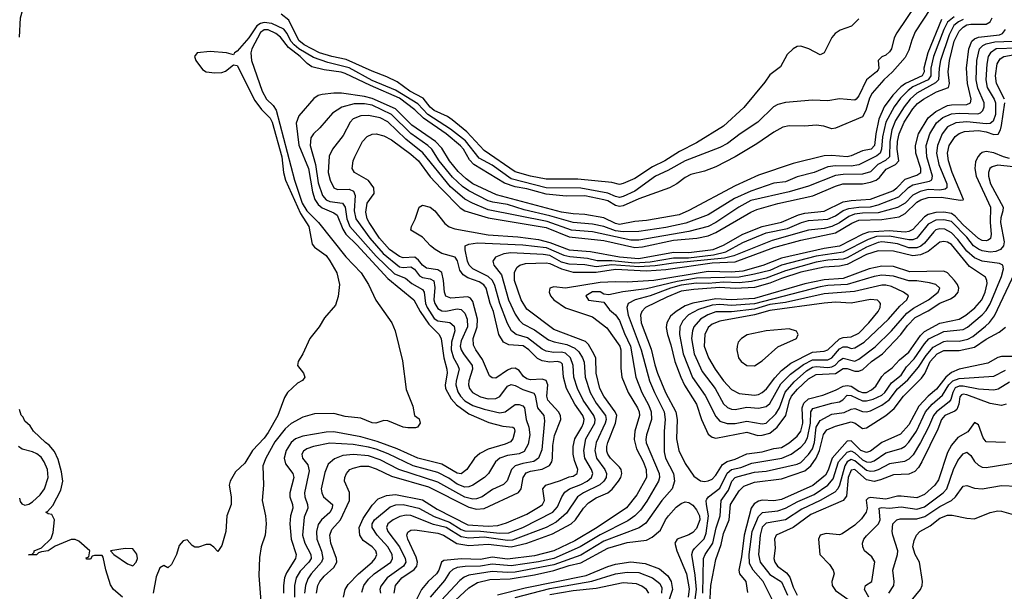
# Model space of a CAD drawing. Header units: inches. Extents: x 884549 to 1028252, y 526810 to 653624.
# Tile 427 of 656: x 922183 to 927284, y 611140 to 614101. Entities that reach past the tile are written whole.
import ezdxf

# ---------------------------------------------------------------- set-up
doc = ezdxf.new("R2010")
doc.units = ezdxf.units.IN
doc.header["$MEASUREMENT"] = 0
doc.layers.add('A9621', color=7, linetype='Continuous')

msp = doc.modelspace()

# ---------------------------------------------------------------- linework, layer by layer
at = {"layer": 'A9621', "color": 5}
for points, elevation in [([(922182.9, 614010), (922186.8, 614110), (922221, 614230), (922244.2, 614290), (922313, 614387), (922320.3, 614410), (922320.5, 614450), (922270, 614602.8), (922238.3, 614718.3), (922201.2, 614801.2), (922122.7, 614942.7)], 2160), ([(926824.5, 614175.5), (926726.4, 614033.6), (926713.3, 614006.7), (926699.9, 613950), (926690, 613934.5), (926670, 613917.9), (926650, 613908.5), (926630.1, 613890), (926634.2, 613850), (926630, 613841.4), (926622, 613830), (926570.1, 613789.9), (926530, 613706.6), (926517.3, 613690), (926510, 613683.5), (926430, 613691.6), (926370, 613679.8), (926290, 613683.5), (926151.2, 613671.2), (926110, 613662.3), (926089.1, 613650), (926006.8, 613570), (925915.2, 613510), (925850, 613459.1), (925810, 613439.1), (925630, 613369.9), (925540.9, 613319.1), (925476.4, 613290), (925370, 613212.3), (925310, 613184.2), (925290, 613180.3), (925270, 613184.4), (925230, 613202.6), (925090, 613227.8), (924910, 613229.5), (924730, 613276.1), (924630, 613347.5), (924563.7, 613383.7), (924492.6, 613472.6), (924414.1, 613534.1), (924297, 613610), (924245.5, 613665.5), (924130, 613736.1), (924010, 613786.3), (923890, 613851.7), (923779.3, 613879.3), (923704.7, 613904.7), (923629.9, 613949.9), (923605, 613970), (923588.4, 613990), (923569.4, 614029.4), (923551.3, 614051.3), (923490, 614081.7), (923450, 614085.8), (923430, 614080.5), (923411.6, 614068.4), (923370, 614006.4), (923310, 613938), (923295.3, 613930), (923290, 613919.3), (923255.3, 613930), (923170, 613935.2), (923102.8, 613930), (923088.9, 613910), (923095.5, 613890), (923130, 613842.4), (923150, 613830.6), (923194.2, 613825.8), (923230, 613828), (923250, 613834.8), (923290, 613866.8), (923310, 613864), (923402, 613682), (923436.1, 613636.1), (923479.9, 613590), (923491.1, 613570), (923542, 613390), (923550.3, 613310), (923560.5, 613270), (923637.3, 613097.3), (923680.4, 613030), (923698.1, 612938.1), (923710, 612922.6), (923770, 612878.8), (923790, 612852.4), (923825.5, 612790), (923839.5, 612730), (923833.8, 612666.2), (923818.7, 612621.3), (923762.8, 612557.2), (923734.8, 612510), (923686.8, 612450), (923650.5, 612369.5), (923626, 612330), (923622.8, 612310), (923653.4, 612270), (923660.7, 612250), (923648.3, 612231.7), (923622.6, 612217.4), (923570.4, 612169.6), (923555.8, 612144.2), (923520.9, 612050), (923470, 611963.1), (923450, 611934), (923388.8, 611870), (923350, 611802.9), (923301.7, 611758.3), (923272.7, 611710), (923268.4, 611690), (923278, 611630), (923278, 611590), (923256.3, 611530), (923250.4, 611450), (923230, 611378), (923210, 611346), (923189.1, 611369.1), (923170, 611382), (923150, 611382), (923110, 611368.7), (923090, 611368.7), (923076.4, 611376.4), (923050, 611406), (923030, 611402), (923010, 611378), (922996, 611330), (922970, 611278), (922950, 611262), (922930, 611274), (922910, 611262), (922890, 611215.6), (922874, 611130)], 2160), ([(926901.1, 614158.9), (926822.8, 614037.2), (926804.6, 613995.4), (926790, 613943.8), (926770, 613905.8), (926704.3, 613830), (926660.2, 613790), (926599.3, 613720.7), (926586, 613694), (926566.2, 613630), (926550, 613598.2), (926410, 613538.5), (926390, 613536.2), (926348.8, 613548.8), (926310, 613553.8), (926250, 613549.1), (926170, 613550.9), (926136.2, 613543.8), (926090, 613518.6), (926002.4, 613457.6), (925890, 613389.9), (925790, 613339.3), (925730, 613315.6), (925660.4, 613299.6), (925630, 613283.4), (925588.3, 613250), (925550.2, 613230), (925390, 613172.9), (925310, 613136.2), (925290, 613133.2), (925270, 613139), (925230, 613163.3), (925210, 613167.5), (925110, 613187.8), (925014, 613186), (924910, 613197), (924810, 613224.7), (924750, 613235.3), (924694.6, 613254.6), (924536.5, 613350), (924514.1, 613374.1), (924481.5, 613430), (924466.8, 613446.8), (924392.5, 613510), (924275.3, 613590), (924230, 613633.7), (924150, 613695), (923999.8, 613759.8), (923870, 613822.2), (923848.8, 613828.8), (923760.5, 613840.5), (923697.4, 613857.4), (923673.1, 613873.1), (923635.4, 613910), (923576.1, 613956.1), (923535.1, 614010), (923510, 614029), (923470, 614048), (923450, 614048.1), (923430, 614034.1), (923386.4, 613950), (923380.9, 613930), (923383.2, 613890), (923438.6, 613730), (923462.6, 613690), (923496.4, 613656.4), (923512.4, 613632.4), (923606.8, 613270), (923647, 613150), (923671.1, 613110), (923730.7, 613050), (923873, 612873), (923951.8, 612790), (923990.9, 612730), (924027.5, 612647.5), (924111.3, 612530), (924128.4, 612490), (924166.7, 612333.3), (924185.5, 612185.5), (924219, 612099), (924227.7, 612050), (924253.1, 612033.1), (924258.5, 612010), (924244.4, 611990), (924234.1, 611985.9), (924193.5, 611986.5), (924170, 611990.7), (924090, 612023.2), (924070, 612025), (924028.9, 612011.1), (924010, 612013.2), (923950, 612037.6), (923870, 612044.9), (923810, 612060.1), (923710, 612059.5), (923650, 612041.7), (923590, 612008.9), (923559.1, 611980.9), (923505.5, 611914.5), (923457.8, 611830), (923442, 611790), (923446.3, 611690), (923439.6, 611610), (923457.4, 611530), (923460.5, 611490), (923455.3, 611430), (923433.3, 611370), (923425.1, 611314.9), (923421.8, 611221.8), (923434.5, 611065.5)], 2180), ([(926530, 614104.5), (926493.1, 614066.9), (926433.3, 614046.7), (926407.7, 614030), (926390, 614009.2), (926350, 613929.2), (926330, 613918.4), (926270.6, 613950.6), (926230, 613963.1), (926210, 613961.3), (926190.2, 613949.8), (926159.9, 613920.1), (926123.8, 613856.2), (926070, 613814.5), (926043.6, 613776.4), (925934, 613646), (925829.4, 613550), (925690, 613462.4), (925602.1, 613417.9), (925526, 613370), (925460.8, 613339.2), (925370, 613278.2), (925310, 613251.5), (925290, 613247.5), (925250, 613257.2), (925074.4, 613274.4), (924910, 613274.3), (924829.8, 613290), (924750, 613312.8), (924590, 613423.1), (924499.7, 613519.7), (924422.9, 613582.9), (924398.7, 613598.7), (924329.9, 613630), (924310, 613647), (924273.6, 613693.6), (924203.8, 613730), (924138.9, 613778.9), (924085.4, 613805.4), (924010, 613833.8), (923874.2, 613894.2), (923799.4, 613910), (923736.1, 613930), (923657.2, 613970), (923630, 613992.3), (923577.6, 614097.6), (923536.9, 614130)], 2140), ([(926958.3, 614101.7), (926886.9, 613930), (926866.8, 613850), (926868.6, 613830), (926857.8, 613810), (926772.9, 613770), (926747.6, 613752.4), (926705.7, 613710), (926661.1, 613650), (926634.1, 613585.9), (926618.1, 613510), (926611.4, 613448.6), (926594.1, 613430), (926550, 613422.1), (926490, 613395.5), (926470, 613391.1), (926390, 613397.9), (926350, 613395.5), (926190, 613356.4), (926010, 613295.1), (925890, 613239.6), (925650, 613112), (925598.9, 613090), (925430, 613060.5), (925370, 613056.2), (925290, 613039.2), (925270, 613044.4), (925210, 613073.7), (925110, 613091.9), (925050, 613095.1), (924990, 613104.3), (924653.1, 613193.1), (924531.2, 613251.2), (924495.7, 613275.7), (924454.6, 613314.6), (924410, 613370.3), (924370, 613435.1), (924337.8, 613470), (924214.7, 613554.7), (924130, 613638.8), (924010, 613692.8), (923970, 613703.2), (923850, 613720.7), (923810, 613720.9), (923750, 613713.6), (923730, 613707.5), (923707.3, 613692.7), (923630, 613602.4), (923614.8, 613565.2), (923629.3, 613450.7), (923678.6, 613330), (923699.7, 613210), (923712.5, 613170), (923730, 613143.5), (923750, 613125.6), (923810, 613100.3), (923827.7, 613087.7), (923856.5, 613016.5), (923871.9, 612990), (923930, 612935.4), (924090, 612760.6), (924224.7, 612650), (924258.3, 612590), (924303.2, 612523.2), (924356.8, 612470), (924367.2, 612447.2), (924380, 612350), (924396.7, 612290), (924397.5, 612270), (924386.5, 612210), (924389.4, 612190), (924417.6, 612137.6), (924445.8, 612105.8), (924510, 612059.1), (924614.1, 612014.1), (924685.5, 611994.5), (924738, 611990), (924745.5, 611985.5), (924748.2, 611970), (924738.5, 611930), (924725.3, 611914.7), (924698.7, 611901.3), (924610, 611875.6), (924566.4, 611853.6), (924539.4, 611830), (924499.5, 611770), (924470, 611749.2), (924450, 611752.1), (924370, 611798.8), (924246.1, 611830), (924138.2, 611878.2), (924035.3, 611915.3), (923950, 611939.4), (923810, 611965.4), (923770, 611964.6), (923650, 611944.1), (923612.3, 611930), (923589.8, 611910), (923564.2, 611870), (923553.3, 611830), (923559.5, 611799.5), (923598.1, 611750), (923603.1, 611730), (923582.1, 611650), (923583, 611630), (923596.1, 611590), (923597.9, 611570), (923586.1, 611530), (923583.1, 611490), (923590.4, 611410), (923615.3, 611330), (923612.1, 611310), (923565.1, 611234.9), (923555.6, 611210), (923549, 611170), (923550.1, 611129.9)], 2220), ([(927023.7, 614116.3), (926990, 614087.2), (926970.6, 614049.4), (926917.3, 613910), (926903.7, 613850), (926903.2, 613810), (926889.5, 613790), (926810, 613752.7), (926785.7, 613734.3), (926746.2, 613693.8), (926713.6, 613650), (926669.9, 613570.1), (926653.3, 613493.3), (926647.8, 613430), (926641, 613410), (926623.7, 613396.3), (926530.9, 613349.1), (926490, 613341.8), (926410, 613344.2), (926370, 613338.8), (926299.7, 613310), (926210, 613286.3), (926150, 613261.3), (926090, 613253.2), (925970, 613212.8), (925885.9, 613174.1), (925750, 613090.6), (925633.5, 613046.5), (925530, 613024.7), (925390, 613003.9), (925310, 613001.3), (925270, 613007.2), (925210, 613029.4), (925150, 613041.6), (925050, 613049.7), (924930, 613085.2), (924795.9, 613115.9), (924710, 613142.9), (924634.8, 613154.8), (924610, 613163.3), (924510, 613213.9), (924476.9, 613236.9), (924425.3, 613285.3), (924355.7, 613370), (924317.6, 613430), (924297.2, 613450), (924210, 613511.4), (924110, 613609.5), (924010, 613657.6), (923970, 613664.8), (923915.5, 613664.5), (923851.6, 613648.4), (923803.6, 613616.4), (923738.8, 613541.2), (923705.5, 613510), (923691.5, 613488.5), (923688.3, 613450), (923715.8, 613350), (923730, 613255.6), (923752, 613190), (923770, 613167.8), (923790, 613158.3), (923856.2, 613150), (923869, 613129), (923877.1, 613070), (923893.3, 613030), (924030, 612875.6), (924124, 612784), (924182.4, 612762.4), (924213.8, 612733.8), (924270, 612703.3), (924278.7, 612690), (924286.3, 612630), (924293.3, 612610), (924330, 612553.6), (924350, 612540.3), (924411.8, 612531.8), (924433.2, 612513.2), (924437.3, 612490), (924419.8, 612430), (924418.8, 612390), (924429.8, 612349.8), (924453.5, 612310), (924460.1, 612290), (924443.9, 612230), (924443.1, 612210), (924452.9, 612172.9), (924466.2, 612150), (924490, 612127.4), (924530, 612103), (924590, 612082.6), (924670, 612063.8), (924698, 612070), (924750, 612106.9), (924770, 612108.2), (924790, 612100.7), (924797.8, 612090), (924807.3, 612030), (924820.7, 611990), (924825.1, 611950), (924817.5, 611902.5), (924796.2, 611863.8), (924770, 611851.4), (924710, 611842.8), (924671.2, 611828.8), (924647.5, 611810), (924612.1, 611750), (924590.9, 611730), (924530.9, 611689.1), (924510, 611680.3), (924490, 611678.5), (924450, 611695.5), (924406.8, 611726.8), (924350, 611755.7), (924221.5, 611790), (924091.6, 611851.6), (924030, 611876.5), (923990, 611887.3), (923910, 611900.9), (923790, 611907.9), (923705.7, 611890), (923670, 611877.7), (923653.9, 611866.1), (923645.5, 611850), (923648.2, 611830), (923675.2, 611795.2), (923683.4, 611763.4), (923658.7, 611650), (923659.7, 611630), (923674.1, 611590), (923676.1, 611570), (923656.8, 611523.2), (923648.6, 611430), (923660.2, 611390), (923690.7, 611330), (923692.5, 611310), (923681.3, 611290), (923636, 611244), (923615.7, 611210), (923606.9, 611170), (923606.8, 611110)], 2240), ([(927070, 614101.1), (927046.3, 614090), (927023.1, 614070), (926998, 614022), (926952.8, 613890), (926946.1, 613850), (926943.8, 613790), (926926.7, 613773.3), (926830, 613720.9), (926797, 613690), (926764.3, 613650), (926721, 613579), (926701.1, 613530), (926690.4, 613470), (926689.1, 613390), (926669.1, 613370.9), (926629.3, 613350.7), (926590, 613313.5), (926550, 613300.3), (926450, 613298.2), (926410, 613293.1), (926270, 613238.6), (926170.2, 613209.8), (925970, 613164.6), (925909.2, 613130), (925790, 613049.7), (925750, 613030.2), (925650, 613003.4), (925390, 612958), (925350, 612958.5), (925150, 613001.2), (925041.5, 613010), (924915.8, 613055.8), (924610, 613116.6), (924528.5, 613150), (924490, 613171.9), (924414.6, 613234.6), (924270.8, 613410.8), (924182.7, 613482.7), (924090, 613571.4), (924050, 613591.8), (923990, 613605.1), (923950, 613603.1), (923910, 613587), (923895.6, 613570), (923858.9, 613501.1), (923803, 613430), (923785.9, 613394.1), (923780.9, 613310), (923791.2, 613270), (923810, 613230.2), (923830, 613221), (923890, 613223.1), (923912.6, 613212.6), (923921.6, 613190), (923915.9, 613110), (923924, 613070), (923997.5, 612970), (924065.3, 612890), (924150, 612820.6), (924170, 612816.9), (924210, 612820.1), (924228.6, 612808.6), (924253.9, 612773.9), (924270, 612765.5), (924310, 612759.2), (924328.3, 612748.3), (924334.3, 612714.3), (924329.1, 612650), (924334.2, 612630), (924350, 612604.5), (924370, 612592.1), (924390, 612591.3), (924450, 612602.6), (924470, 612600.1), (924490, 612580.1), (924502.1, 612550), (924503.4, 612510), (924470, 612438.1), (924465.5, 612410), (924470.4, 612390), (924481.9, 612370), (924526.6, 612310), (924529.1, 612290), (924509.4, 612230), (924508, 612210), (924513.4, 612190), (924528.2, 612170), (924570, 612146.9), (924610, 612137.6), (924650, 612138.2), (924670.2, 612149.8), (924710, 612202.6), (924730, 612211.5), (924750, 612206.7), (924790, 612184.8), (924846.7, 612166.7), (924853.6, 612153.6), (924865.2, 612090), (924897.8, 612050), (924902.2, 612022.2), (924887.5, 611872.5), (924870.8, 611829.2), (924847.1, 611812.9), (924790, 611802.5), (924750.6, 611789.4), (924730.1, 611770), (924707.8, 611712.2), (924690, 611693), (924632.9, 611667.1), (924579.4, 611630), (924550, 611619.1), (924530, 611617.9), (924490, 611627.4), (924350, 611705.4), (924146.6, 611770), (924050, 611821.5), (923990, 611842), (923912, 611848), (923856.9, 611843.1), (923813.2, 611826.8), (923781.9, 611798.1), (923764.1, 611755.9), (923744.6, 611670), (923747.7, 611650), (923757.8, 611630), (923803.5, 611590), (923801.6, 611570), (923790, 611548.3), (923746.5, 611510), (923730, 611485.3), (923721.6, 611450), (923722.4, 611410), (923747.3, 611347.3), (923753, 611310), (923746.6, 611290), (923693.3, 611230), (923676.2, 611203.8), (923663, 611170), (923659.2, 611130)], 2260), ([(923720.1, 611130), (923727, 611170), (923738.1, 611190), (923761.3, 611218.7), (923810, 611262.7), (923825.3, 611290), (923824.7, 611310), (923794.8, 611390), (923789.7, 611430), (923800.1, 611459.9), (923844.7, 611510), (923891.9, 611610), (923892.1, 611652.1), (923866.3, 611710), (923867.3, 611730), (923876.3, 611750), (923894.3, 611770), (923910, 611778.2), (923950, 611788), (923990, 611788.5), (924030, 611774.6), (924110, 611736.4), (924300.3, 611680.3), (924510, 611575.3), (924550, 611565.5), (924590, 611569.7), (924767.9, 611652.1), (924780.6, 611670), (924791, 611730), (924806.7, 611753.3), (924830, 611763), (924890, 611773.1), (924927.9, 611792.1), (924939.9, 611810), (924943.8, 611830), (924944.3, 611895.7), (924952.9, 611947.1), (924987.1, 612030), (924984.6, 612050), (924974.6, 612070), (924919.7, 612130), (924913.9, 612150), (924919.1, 612210), (924910, 612231.3), (924890, 612238.6), (924830, 612235.8), (924810, 612240.1), (924793.1, 612253.1), (924770, 612282.9), (924750, 612296.5), (924730, 612294.1), (924710, 612285.2), (924650, 612244.8), (924630, 612245.4), (924616.9, 612256.9), (924580.5, 612340.5), (924546, 612390), (924534.4, 612414.4), (924533, 612450), (924552.7, 612510), (924554.6, 612550), (924530, 612640.7), (924518.6, 612658.6), (924505.6, 612665.6), (924417.5, 612657.5), (924390, 612669), (924383.4, 612690), (924378.8, 612750), (924370, 612791.9), (924350, 612804.9), (924290, 612814.4), (924270, 612829.1), (924250, 612855.7), (924230, 612871.5), (924170, 612866.6), (924150, 612873.8), (924098.6, 612910), (924047.6, 612970), (923993.8, 613050), (923983.4, 613070), (923975.6, 613104.4), (923982.9, 613150), (924019.2, 613200.8), (924017.3, 613230), (923990, 613268), (923917.5, 613310), (923905.7, 613330), (923910.1, 613369.9), (923918.8, 613390), (923959.2, 613470), (923983.7, 613496.3), (924010, 613508.1), (924030, 613509.9), (924070, 613499.2), (924110, 613478.2), (924210, 613403.8), (924250, 613369.6), (924310, 613287.6), (924366.3, 613226.3), (924465.8, 613125.8), (924490, 613110.5), (924610, 613075), (924910, 613024.1), (925030, 612976), (925210, 612957.4), (925370, 612920), (925410, 612923.4), (925570, 612958.2), (925690.4, 612969.6), (925750, 612982), (925790, 612998.6), (925970, 613103), (926002.3, 613117.7), (926110, 613149.2), (926292, 613188), (926410, 613238.6), (926447.1, 613250), (926550, 613251.1), (926590, 613258.7), (926619.6, 613270), (926636.9, 613283.1), (926672.7, 613327.3), (926719.9, 613350), (926737.9, 613370), (926729.6, 613430), (926731.3, 613470), (926739.3, 613510), (926765, 613570), (926810, 613638.7), (926834, 613666), (926866, 613690), (926933.2, 613726.8), (926995.5, 613750), (927000.4, 613770), (926993.3, 613830), (927000.6, 613890), (927024.2, 613990), (927050, 614041.8), (927070, 614062), (927090, 614073.6), (927110, 614077.7), (927190, 614077.5), (927211.1, 614088.9), (927221.2, 614110)], 2280), ([(923861.3, 611110), (923870.1, 611150), (923885, 611175), (923939.1, 611230), (924008.3, 611290), (924024.6, 611310), (924032.5, 611330), (924027.5, 611350), (924009.5, 611369.5), (923963.3, 611403.3), (923944.9, 611430), (923942.4, 611470), (923963, 611517), (924010, 611585.6), (924041.1, 611618.9), (924083.5, 611636.5), (924130, 611641.3), (924270, 611613.4), (924345.5, 611565.5), (924505, 611485), (924610, 611476.9), (924659.5, 611480.5), (924705.9, 611494.1), (924810, 611540.1), (924879.9, 611580.1), (924891.5, 611590), (924901.8, 611610), (924892.7, 611670), (924908, 611690), (924985.5, 611714.5), (925030, 611733.7), (925050, 611736.6), (925072, 611750), (925073.9, 611770), (925056.7, 611816.7), (925049.8, 611849.8), (925049.6, 611890.4), (925059, 611930), (925094.7, 611990), (925104.2, 612010), (925107.2, 612030), (925100.6, 612050), (925058.8, 612110), (925016.1, 612190), (925001.2, 612250), (924995.8, 612315.8), (924985.8, 612325.8), (924970, 612329.5), (924930, 612326.9), (924890, 612333.1), (924865.2, 612345.2), (924821.4, 612390), (924790.6, 612410.6), (924716.6, 612416.6), (924690, 612431.2), (924665.8, 612470), (924637.2, 612590), (924621.1, 612630), (924600.3, 612710), (924587.7, 612727.7), (924563.7, 612743.7), (924504.4, 612764.4), (924480, 612780), (924463.7, 612803.7), (924451.7, 612851.7), (924438.9, 612870), (924370.1, 612890), (924336.2, 612910), (924310.6, 612930), (924270, 612975.1), (924210.3, 613010), (924212.9, 613030), (924232.7, 613067.3), (924253.4, 613130), (924270, 613140.3), (924310, 613129.8), (924334, 613110), (924385.7, 613045.7), (924408.6, 613028.6), (924436.7, 613016.7), (924610, 612986.8), (924763.8, 612976.2), (924870, 612961.7), (924930, 612946.9), (925030, 612908.7), (925140.7, 612900.7), (925290, 612873.1), (925390, 612864.1), (925570, 612897.1), (925650, 612895.2), (925775.4, 612910), (925830, 612933.3), (925929.9, 612990.1), (926030, 613029.4), (926130, 613052.7), (926217.5, 613090), (926250, 613099.4), (926350.4, 613109.6), (926450, 613156.7), (926490, 613164), (926590, 613170.4), (926706.4, 613213.6), (926727.8, 613230), (926770, 613275.4), (926830, 613295.7), (926850.7, 613310), (926851.4, 613330), (926826, 613410), (926823.2, 613450), (926839.6, 613510), (926890, 613591.8), (926930, 613625.5), (926990, 613656), (927010, 613660.2), (927090, 613661.3), (927109.3, 613670.7), (927113, 613690), (927094, 613770), (927088.1, 613850), (927101, 613950), (927116.3, 613990), (927130, 614002.1), (927150, 614010.3), (927258.3, 614021.7), (927275, 614030), (927290, 614050)], 2320), ([(923956.1, 611136.1), (923965.7, 611170), (923990, 611203.1), (924020.3, 611230), (924106, 611290), (924115.3, 611310), (924112.2, 611330), (924090.4, 611370), (924035.3, 611430), (924008.5, 611470), (924009, 611490), (924020.5, 611510), (924102.8, 611577.2), (924132.4, 611587.6), (924170.6, 611589.4), (924251, 611571), (924330, 611528), (924410, 611498.9), (924470, 611460.9), (924490, 611453.3), (924570, 611451.2), (924670, 611440.7), (924716.8, 611443.2), (924790, 611470.2), (924945.9, 611550), (924970, 611578), (924991.7, 611630), (925006.6, 611653.4), (925030.7, 611670), (925090, 611692.5), (925122.5, 611710), (925144.7, 611730), (925151.6, 611750), (925145.7, 611770), (925110.7, 611830), (925105.1, 611870), (925116.2, 611930), (925161.9, 612010), (925164.6, 612030), (925158.3, 612050), (925101.5, 612130), (925072.4, 612190), (925053.5, 612250), (925051.2, 612310), (925036.9, 612350), (925010, 612374.2), (924990, 612378.9), (924950, 612376.1), (924910, 612384.5), (924890, 612395), (924813.3, 612453.3), (924755.3, 612470), (924731.4, 612490), (924710, 612527.9), (924670.1, 612630), (924644.5, 612724.5), (924632.8, 612750), (924610, 612770), (924531, 612811), (924512.3, 612830), (924503.2, 612850), (924491.4, 612908.6), (924491.6, 612930), (924510, 612938.4), (924554.8, 612945.2), (924790, 612935.2), (924910, 612920.4), (925001.6, 612881.6), (925033.5, 612873.5), (925125.1, 612865.1), (925174.3, 612854.3), (925250, 612853.7), (925370, 612841.8), (925450, 612846.3), (925570, 612867.8), (925647.6, 612867.6), (925777.5, 612882.5), (925841.1, 612898.9), (925930, 612946), (926050, 612996.2), (926161, 613019), (926232.6, 613050), (926270, 613061), (926370, 613067.4), (926410, 613085.4), (926450, 613111.8), (926477.7, 613122.3), (926530, 613130.3), (926590, 613132.2), (926630, 613141.3), (926737.6, 613182.4), (926788.1, 613231.9), (926810, 613245.1), (926895.9, 613264.1), (926908.1, 613271.9), (926911.5, 613290), (926881.9, 613390), (926878.5, 613450), (926897.3, 613510), (926932.9, 613567.1), (926965.4, 613594.6), (927010, 613612.7), (927050, 613616), (927146.7, 613613.3), (927161.3, 613618.7), (927173.4, 613630), (927180.1, 613650), (927179.4, 613670), (927146.2, 613746.2), (927138.7, 613790), (927142.4, 613890), (927155.6, 613950), (927172.2, 613967.8), (927190, 613976.3), (927234.1, 613985.9), (927327.9, 613990)], 2340), ([(927350, 613953.1), (927241.5, 613950), (927211.6, 613930), (927200.5, 613910), (927192.6, 613870), (927188.8, 613790), (927195.1, 613750), (927232, 613690), (927238.8, 613670), (927238.1, 613610), (927225.6, 613574.4), (927210, 613562.9), (927190, 613561.3), (927090, 613572.5), (927033.3, 613566.7), (926990, 613545.4), (926961.3, 613510), (926937, 613450), (926932.8, 613410), (926945.6, 613350), (926985.9, 613250), (926986.6, 613230), (926977.3, 613222.7), (926950, 613217.7), (926890, 613221.2), (926848.7, 613211.3), (926810, 613191.9), (926770, 613149.9), (926730, 613128.4), (926630, 613100.8), (926550, 613098.8), (926507.4, 613092.6), (926478.8, 613081.2), (926430, 613047.8), (926390, 613028.8), (926350, 613019.9), (926270, 613011.2), (926082.1, 612957.9), (925882.6, 612877.4), (925833.9, 612866.1), (925570, 612839), (925474.9, 612825.1), (925390, 612820.6), (925250, 612831), (925170, 612821.4), (925110, 612830.7), (925030, 612833.8), (924990, 612845.3), (924930, 612879.8), (924894.9, 612885.1), (924727.3, 612892.7), (924692.1, 612887.9), (924647.6, 612870), (924633.6, 612850), (924639, 612830), (924679.6, 612779.6), (924715.1, 612650), (924750, 612575.1), (924770, 612544.6), (924790, 612524.8), (924850, 612493.9), (924923, 612443), (924951.7, 612431.7), (925018.4, 612418.4), (925059.2, 612399.2), (925080.5, 612380.5), (925098.1, 612350), (925106.7, 612326.7), (925112.7, 612250), (925138.1, 612170), (925170, 612113.7), (925218.7, 612050), (925221, 612030), (925216.1, 612010), (925169.4, 611910), (925162.7, 611870), (925171, 611830), (925214.6, 611770), (925223.4, 611750), (925221.6, 611730), (925209.3, 611710), (925188.2, 611691.8), (925103.4, 611650), (925072.8, 611630), (925015.3, 611544.7), (924961.7, 611498.3), (924910, 611470.5), (924735.5, 611404.5), (924710, 611402.6), (924590, 611420), (924510, 611415.7), (924470, 611421.4), (924392.2, 611470), (924326.6, 611486.6), (924210, 611533.2), (924185.2, 611534.8), (924152.3, 611527.7), (924118.1, 611510), (924090.8, 611489.2), (924083.1, 611470), (924091, 611450), (924151, 611371), (924180.2, 611310), (924183.1, 611290), (924172.3, 611270), (924087.6, 611210), (924053.5, 611166.5), (924049.2, 611150), (924052.7, 611130)], 2360), ([(927284.4, 613690), (927243.5, 613770), (927239.1, 613810), (927247.4, 613872.6), (927262.7, 613897.3), (927282.2, 613910), (927407.3, 613932.7)], 2380), ([(924123.7, 611130), (924130.8, 611170), (924162.3, 611210), (924226.7, 611253.3), (924240.7, 611270), (924244.7, 611290), (924236.9, 611316.9), (924194.7, 611410), (924188.7, 611430), (924193.2, 611446.7), (924210, 611455.8), (924230, 611458), (924350, 611440.7), (924378.7, 611430), (924447.8, 611387.8), (924510, 611378), (924610, 611383.6), (924730, 611370.8), (924810.7, 611389.3), (924942.6, 611437.4), (925040.3, 611490), (925063, 611510), (925103.8, 611570), (925130, 611598.7), (925170, 611624.7), (925230, 611649.9), (925251.7, 611668.3), (925285.3, 611710), (925297.7, 611730), (925303, 611750), (925298.7, 611770), (925290, 611783.5), (925243, 611830), (925229.7, 611850), (925225.6, 611865.6), (925225.3, 611890), (925230.7, 611910), (925269.5, 612010), (925275.8, 612050), (925268.6, 612070), (925210, 612150), (925188.8, 612190), (925168.9, 612270), (925167.3, 612347.3), (925158.2, 612370), (925130, 612418.9), (925114.2, 612434.2), (924950, 612495.8), (924810, 612601.5), (924781.5, 612650), (924746.1, 612750), (924746.4, 612793.6), (924760.4, 612819.6), (924774.7, 612830), (924802.8, 612837.2), (924910, 612842.2), (924930, 612837.7), (924990.1, 612809.9), (925050, 612793.8), (925170, 612793.7), (925270, 612808.4), (925430, 612799.8), (925530, 612806.1), (925770, 612841.2), (925890, 612846.5), (926090, 612920.7), (926230, 612958.6), (926410, 612996.8), (926493.4, 613046.6), (926530, 613061.7), (926650, 613065.4), (926739.6, 613080.4), (926770, 613096.5), (926830, 613155.2), (926852, 613168), (926890, 613180.4), (926957.7, 613182.3), (927054.8, 613165.2), (927070, 613167.1), (927072, 613170), (927014.2, 613310), (926995.1, 613370), (926989.8, 613410), (926998.9, 613450), (927030, 613496.4), (927050, 613511.4), (927078, 613522), (927150, 613527.2), (927190, 613519.5), (927230, 613505.5), (927251.7, 613508.3), (927264.6, 613530), (927270, 613552.8), (927286.6, 613670)], 2380), ([(927310, 613382.4), (927279, 613390), (927230, 613411.2), (927190, 613418.3), (927170, 613412.4), (927157.4, 613402.6), (927146.3, 613390), (927135.1, 613364.9), (927130.4, 613330), (927137.8, 613290), (927212.9, 613130), (927210.8, 613050), (927216.4, 612990), (927212.1, 612967.9), (927200.9, 612959.1), (927190, 612955.1), (927170, 612957.8), (927150, 612966.9), (927070, 613037.7), (927030, 613082.4), (927010, 613096.5), (926970, 613103), (926930, 613101.8), (926890, 613091.5), (926870, 613080.1), (926810, 613014.6), (926790, 613003.8), (926770, 613001), (926687.9, 613007.9), (926580.6, 612999.4), (926550.9, 612989.1), (926430, 612928.2), (926350, 612915.3), (926130, 612865.9), (926032.7, 612827.3), (925930, 612798.8), (925870, 612792.3), (925750, 612796.5), (925469.1, 612749.1), (925330, 612741), (925270, 612743.2), (925190, 612739.1), (925010, 612709.5), (924950, 612716.7), (924929.6, 612710.4), (924925.6, 612690), (924933, 612670), (924950, 612649.2), (925010, 612608.5), (925150, 612561.3), (925224.3, 612504.3), (925291.6, 612410), (925297.1, 612390), (925296.6, 612296.6), (925303, 612250), (925336, 612170), (925384.5, 612090), (925392.2, 612070), (925394.1, 612050), (925370.4, 611970), (925367, 611927), (925378.7, 611878.7), (925412.7, 611812.7), (925429.2, 611770), (925431, 611730), (925379.7, 611640.3), (925327.2, 611572.8), (925175.2, 611470), (925059.4, 611400.6), (924950, 611349.1), (924850, 611323.7), (924710, 611306.5), (924630, 611316.2), (924570, 611304.4), (924470, 611307.8), (924380.2, 611299.8), (924368.5, 611291.5), (924354.2, 611250), (924342.2, 611230), (924298.5, 611190), (924264, 611150), (924230, 611080.3)], 2420), ([(927330, 613339.4), (927250, 613347.2), (927220.6, 613339.4), (927209.6, 613330), (927202.5, 613310), (927201.9, 613290), (927212.2, 613250), (927277.4, 613130), (927277.1, 613110), (927265.5, 613074.5), (927263.8, 613050), (927282.4, 612950), (927279.6, 612930), (927263.9, 612910), (927239.6, 612900.4), (927210, 612897), (927170, 612903.4), (927150, 612911.6), (927124.9, 612930), (927090, 612973.5), (927010, 613055.8), (926970, 613064.6), (926930, 613062.3), (926890, 613042.2), (926840, 612980), (926830, 612969.9), (926810, 612961.2), (926790, 612960.9), (926690, 612980.2), (926622.4, 612977.6), (926577.8, 612962.2), (926450, 612896.8), (926310, 612876.1), (926130.3, 612829.7), (926070, 612802.3), (925990, 612781.9), (925910, 612767.3), (925690, 612762.7), (925590, 612745.4), (925430, 612707.3), (925308, 612692), (925236, 612676), (925210, 612679.5), (925190, 612690.6), (925150, 612692), (925116.3, 612670), (925130, 612648.3), (925210, 612636.9), (925237.8, 612597.8), (925270, 612571.2), (925290, 612542.7), (925315.8, 612475.8), (925347.7, 612410), (925375.2, 612250), (925407, 612170), (925442.4, 612102.4), (925454.6, 612070), (925455.8, 612030), (925429.8, 611950), (925427.1, 611927.1), (925429.4, 611909.4), (925495.3, 611750), (925497.2, 611730), (925492.4, 611710), (925432.9, 611607.1), (925399, 611561), (925369.6, 611530.4), (925334.4, 611505.6), (925190, 611432.1), (925087.5, 611370), (924950, 611310.5), (924870, 611293.3), (924730, 611272.6), (924630, 611280.8), (924570, 611270.3), (924491.5, 611268.5), (924450, 611262.4), (924426.9, 611253.1), (924410, 611237.7), (924383.4, 611196.6), (924309.6, 611110.4)], 2440), ([(925681.7, 611098.3), (925688.9, 611150), (925682.7, 611222.7), (925665.3, 611330), (925669.9, 611350), (925678.2, 611361.8), (925728.3, 611411.7), (925739, 611441), (925751.8, 611530), (925740.6, 611590), (925738.8, 611610), (925742.6, 611617.4), (925751.5, 611630), (925810, 611675), (925847.5, 611752.5), (925870, 611770), (925919.1, 611780.9), (925976.4, 611803.6), (926130.8, 611829.2), (926179.1, 611850), (926230, 611886.8), (926251.4, 611908.6), (926264.7, 611935.3), (926279.4, 612010), (926281.5, 612070), (926292.7, 612087.3), (926390, 612114.8), (926430, 612120.9), (926448.2, 612131.8), (926470, 612155.1), (926490, 612154.6), (926550, 612126.2), (926570, 612126), (926604.6, 612135.4), (926650, 612156.5), (926664.6, 612170), (926699.6, 612220.4), (926750, 612259), (926777.6, 612302.4), (926816.4, 612343.6), (926870, 612422.2), (926892.9, 612447.1), (926970, 612485.8), (927070, 612495.3), (927092.5, 612507.5), (927170, 612571.5), (927190, 612593.8), (927210, 612629.1), (927268.9, 612770), (927279.7, 612810), (927276.2, 612830), (927258.3, 612838.3), (927170, 612850.5), (927130, 612866.7), (927090, 612902.6), (927043.1, 612963.1), (927010, 612996.4), (926975, 613015), (926950, 613017.4), (926930, 613011.5), (926918, 613002), (926870, 612943.5), (926851.7, 612928.3), (926830, 612919.2), (926790, 612919.2), (926730, 612939.1), (926695.2, 612944.8), (926650, 612949.3), (926630, 612946.4), (926570, 612921.8), (926470, 612866.7), (926450, 612860.6), (926370, 612854.9), (926310, 612844.4), (926150, 612800.5), (926050, 612761.7), (925975.1, 612744.9), (925910, 612738.1), (925830, 612740.6), (925750, 612734.5), (925690, 612736.6), (925610, 612725.4), (925553.8, 612710), (925450, 612670.2), (925371.1, 612650), (925335.6, 612630), (925328.4, 612610), (925336, 612570), (925403.3, 612390), (925446.4, 612230), (925471.5, 612170), (925522.6, 612070), (925527.2, 612030), (925521.6, 611970), (925522.4, 611862.4), (925529.1, 611830), (925569.7, 611750), (925574.7, 611710), (925563.4, 611670), (925510, 611611), (925426.5, 611493.5), (925392, 611468), (925210, 611399.8), (925090, 611327.6), (924950, 611277.8), (924750, 611239.9), (924710, 611236.7), (924630, 611243.2), (924510, 611223.6), (924486.6, 611213.4), (924463.9, 611196.1), (924366.9, 611093.1)], 2460), ([(925722, 611130), (925725.5, 611310), (925733.4, 611330), (925773.3, 611390), (925790.9, 611469.1), (925811.6, 611530), (925817.7, 611610), (925855.7, 611664.3), (925873.2, 611710), (925890, 611729.7), (925905.8, 611734.2), (925990, 611756.4), (926050, 611761.7), (926210, 611798.4), (926230, 611807.2), (926270, 611848), (926290, 611877.2), (926300.4, 611910), (926309.6, 611990.4), (926330, 612023.9), (926390, 612057.2), (926453.8, 612066.2), (926490, 612084), (926510, 612087.3), (926550, 612071), (926570, 612069.7), (926590, 612074.6), (926650, 612104), (926687.9, 612132.1), (926730, 612189.1), (926784.2, 612235.8), (926839.9, 612300.1), (926878.9, 612361.1), (926915.7, 612404.3), (926970, 612434.6), (926990, 612437.9), (927050, 612436), (927094.7, 612445.3), (927120.7, 612459.3), (927186.8, 612513.2), (927207.9, 612532.1), (927232.9, 612567.1), (927337.6, 612790)], 2440), ([(925758, 611070), (925764.2, 611170), (925790, 611304.9), (925817.1, 611382.9), (925830, 611438.5), (925859, 611510), (925865.7, 611590), (925910, 611661), (925934.8, 611685.2), (925990, 611704.4), (926130, 611722.3), (926250, 611763.5), (926281.5, 611790), (926310, 611830), (926326.9, 611870), (926347.2, 611952.8), (926364.1, 611975.9), (926410, 611995.4), (926490, 612017.8), (926510.6, 612010.6), (926550, 611982.7), (926570, 611987.5), (926670, 612051.1), (926713.2, 612086.8), (926761.3, 612150), (926855.8, 612244.2), (926871.9, 612268.1), (926900.5, 612330), (926935.7, 612370), (926970, 612386.9), (927050, 612386.5), (927130, 612403.9), (927190, 612446.6), (927257.4, 612482.6), (927290, 612508.1)], 2420), ([(927330, 612355.4), (927270, 612355.4), (927250, 612350.7), (927198.1, 612321.9), (927050, 612290), (927010, 612273.5), (926980.4, 612250), (926932.3, 612187.7), (926890, 612150.6), (926841.4, 612098.6), (926790, 612001.5), (926746.8, 611953.2), (926650, 611910.7), (926590, 611865.4), (926570, 611859.1), (926541.3, 611870), (926490, 611919.9), (926470, 611918.3), (926391.4, 611830), (926372, 611768), (926357.9, 611742.1), (926291.7, 611688.3), (926130, 611615.7), (926090, 611608.7), (926030, 611612.2), (926010, 611607.5), (925987.7, 611592.3), (925972.2, 611570), (925935.7, 611430), (925922.2, 611317.8), (925909.1, 611250), (925912.8, 611230), (925944.9, 611190), (925953.6, 611133.6)], 2380), ([(926095.9, 611070), (926035.4, 611190), (925982.8, 611250), (925964.2, 611284.2), (925962.3, 611330), (925977.5, 611450), (926010, 611527.1), (926031.5, 611548.5), (926110, 611556.7), (926150, 611570.3), (926214.4, 611605.6), (926298.2, 611641.8), (926370, 611689.2), (926397, 611723), (926425.2, 611810), (926470, 611860.6), (926490, 611867.8), (926510, 611857.7), (926550, 611820.7), (926570, 611810), (926590, 611808.1), (926610, 611816.2), (926670, 611856.7), (926750, 611879.5), (926770, 611890.9), (926790, 611912.3), (926829.7, 611970), (926875.4, 612070), (926910, 612109.1), (926963.6, 612156.4), (926996.5, 612210), (927018.1, 612230), (927050, 612241.4), (927230, 612254), (927290, 612286.2)], 2360), ([(927310, 612223.5), (927252.7, 612187.3), (927230, 612181.2), (927150, 612187.3), (927070, 612203), (927050, 612202), (927030, 612193.1), (927017.6, 612170), (927007, 612133), (926998.6, 612121.4), (926932.9, 612070), (926916.8, 612050), (926891.5, 611990), (926850, 611910.1), (926812.4, 611847.6), (926790, 611824.5), (926767.2, 611812.8), (926690, 611799.9), (926630, 611768.9), (926610, 611761.4), (926590, 611760), (926570, 611765.2), (926510, 611816), (926490, 611822.9), (926470, 611811.3), (926457.4, 611790), (926431, 611689), (926420.9, 611670), (926405.7, 611654.3), (926330.4, 611609.6), (926234.9, 611565.1), (926150.4, 611509.6), (926050, 611492.3), (926030, 611472.8), (926018.9, 611430), (926011.1, 611330), (926018.6, 611290), (926070, 611227.5), (926130, 611188.8), (926160.6, 611120.6)], 2340), ([(927292.9, 612110), (927270, 612102.4), (927210, 612112.5), (927090, 612157.5), (927070, 612161.3), (927062.8, 612157.2), (927053.3, 612146.7), (927048.1, 612110), (927037.7, 612082.3), (927027.7, 612072.3), (926975.4, 612050), (926958.4, 612030), (926939.5, 611980.5), (926856.8, 611810), (926839.1, 611780.9), (926819.7, 611760.3), (926790, 611747.1), (926710, 611743.4), (926643.3, 611716.7), (926610, 611709.5), (926570, 611716.6), (926510, 611771.1), (926490, 611768.1), (926475, 611730), (926467.1, 611632.9), (926450, 611610.1), (926281.6, 611538.4), (926190, 611470.6), (926102.2, 611430), (926093.4, 611410), (926096.4, 611363.6), (926089.9, 611310), (926094.8, 611290), (926108.4, 611270), (926154.8, 611234.8), (926173.2, 611213.2), (926190, 611161), (926210, 611119.2)], 2320), ([(922715.3, 611110), (922669.3, 611149.3), (922653.6, 611173.6), (922628.9, 611251.1), (922616.4, 611316.4), (922610, 611326), (922570, 611326), (922558, 611322), (922550, 611306), (922530, 611306), (922527.3, 611312.7), (922542, 611318), (922546, 611350), (922490, 611399), (922470, 611408.7), (922450, 611408.7), (922367.1, 611372.9), (922330.5, 611349.5), (922296, 611344), (922281, 611339), (922270, 611329.3), (922228.7, 611328.7), (922248, 611332), (922258, 611342), (922258, 611350), (922295.3, 611364.7), (922346.8, 611413.2), (922356.2, 611443.8), (922362.7, 611510), (922350, 611538), (922330, 611542), (922318, 611550), (922327, 611553), (922355.1, 611584.9), (922395.6, 611664.4), (922407.1, 611710), (922399, 611759), (922383, 611823), (922364.1, 611864.1), (922336.3, 611896.3), (922316.2, 611910), (922254, 611970), (922237.2, 611997.2), (922210, 612021.2), (922201.3, 612041.3), (922190, 612052.7), (922181.6, 612081.6)], 2160), ([(927290, 611910.7), (927190, 611913.7), (927174.4, 611934.4), (927150, 612001.9), (927130, 612015), (927094.6, 611965.4), (927043.9, 611936.1), (927010, 611896.6), (926990, 611858.9), (926942.7, 611717.3), (926923.7, 611690), (926870, 611640.9), (926830, 611624.1), (926750, 611633.4), (926730, 611632.9), (926670, 611616.8), (926590, 611625.1), (926577.8, 611622.2), (926568.7, 611611.3), (926574.1, 611570), (926568.9, 611550), (926544.5, 611515.5), (926510, 611483.3), (926443.1, 611436.9), (926430, 611433.3), (926361.4, 611438.6), (926329.8, 611430), (926321.7, 611410), (926328.5, 611330), (926378.9, 611278.9), (926397.2, 611250), (926402, 611230), (926389.6, 611190.4), (926392.6, 611170), (926410, 611143.9), (926485, 611090)], 2280), ([(922181.6, 611621.6), (922185.3, 611605.3), (922193.7, 611593.7), (922210, 611586.6), (922230, 611591.1), (922250, 611603.1), (922290, 611640.4), (922311.3, 611670), (922330.9, 611730), (922326.5, 611770), (922310.2, 611810), (922294, 611834), (922272.5, 611852.5), (922250, 611862.8), (922196, 611876), (922176.7, 611890)], 2180), ([(926582.3, 611110), (926559.5, 611150), (926564.4, 611170), (926597.9, 611190), (926612.8, 611292.8), (926598.4, 611318.4), (926559.1, 611350), (926550.8, 611370), (926549.2, 611389.2), (926557, 611410), (926570, 611427.3), (926631.8, 611490), (926640.8, 611510), (926636.2, 611570), (926650, 611574.3), (926690, 611571), (926750, 611578.3), (926830, 611564.8), (926870, 611577.7), (926968, 611650), (926985.8, 611670), (927021.5, 611770), (927043, 611817), (927070, 611851.9), (927090, 611860.9), (927110, 611844.1), (927130, 611811.6), (927150, 611793.1), (927170, 611783.6), (927190, 611781.3), (927350, 611807.7)], 2260), ([(926685.7, 611130), (926711.3, 611170), (926713.2, 611190), (926706.6, 611250), (926729.9, 611330), (926731.8, 611350), (926705.9, 611430), (926702.8, 611450), (926706.5, 611490), (926727, 611510), (926745.2, 611514.8), (926830, 611514.9), (926872.2, 611527.8), (926950, 611579.5), (927010.4, 611610), (927030.4, 611630), (927070, 611684.5), (927090, 611687.6), (927130, 611673.4), (927170, 611670.1), (927270, 611688.1), (927350, 611684.5)], 2240), ([(924393.8, 611050), (924510, 611157.3), (924554.8, 611185.2), (924618.3, 611201.7), (924724.2, 611204.2), (924850, 611225.2), (924950, 611247.5), (925030, 611273.2), (925090, 611286.9), (925230, 611364.1), (925330, 611391.9), (925430, 611405), (925460.4, 611419.6), (925503, 611457), (925529.5, 611510), (925544.7, 611530), (925584.7, 611575.3), (925610, 611595.2), (925630, 611602.9), (925650, 611600.1), (925670, 611586), (925690, 611562.8), (925704.8, 611530), (925705.8, 611510), (925690, 611465), (925670, 611444.5), (925650, 611432.1), (925589.9, 611410.1), (925577.3, 611390), (925586.9, 611350), (925637.1, 611230), (925652, 611152), (925646.6, 611110)], 2480), ([(926800.7, 611090), (926849.9, 611150), (926858.4, 611170), (926860.2, 611190), (926844.5, 611290), (926821.8, 611330), (926809.9, 611370), (926816.5, 611403.5), (926829.7, 611430), (926846.9, 611450), (926900.6, 611479.4), (926950, 611518.1), (926990, 611533.6), (927014.2, 611534.2), (927090, 611518.9), (927130, 611515.9), (927210, 611547.5), (927250, 611556.8), (927270, 611555.8), (927330, 611537.7)], 2220), ([(924658.6, 611121.3), (924801.6, 611158.4), (925117.6, 611222.4), (925230, 611268.9), (925270, 611281), (925350, 611292.5), (925423.9, 611283.9), (925497, 611257), (925540.5, 611220.5), (925558.6, 611190), (925565.6, 611150), (925498.2, 610950)], 2520), ([(924750, 611108.4), (924930, 611154.4), (925147.5, 611192.5), (925270, 611229.7), (925330, 611238.6), (925390, 611236.6), (925462.1, 611210), (925500.2, 611180.2), (925510, 611158.7), (925508.8, 611130)], 2540), ([(925442.2, 611130), (925429.6, 611149.6), (925406.7, 611166.7), (925378.4, 611178.4), (925310, 611183.9), (925170, 611154.4), (925050, 611142), (924930, 611121)], 2560)]:
    msp.add_lwpolyline(points, dxfattribs=dict(at, elevation=elevation))
for points, elevation in [([(926970, 612952.1), (926950, 612947.9), (926890, 612900.2), (926850, 612882.5), (926810, 612878.3), (926710, 612902.4), (926630, 612903.1), (926570, 612883.9), (926470, 612832.6), (926430, 612824.2), (926350, 612818.5), (926230, 612793.8), (926130, 612760.9), (926070, 612735.6), (925990, 612713.6), (925890, 612707.9), (925810, 612712.9), (925675.9, 612704.1), (925610, 612694.1), (925536, 612664), (925424.7, 612610), (925406.3, 612590), (925399, 612570), (925403.1, 612530), (925454.8, 612394.8), (925473, 612313), (925487.5, 612270), (925529.5, 612170), (925582.4, 612070), (925588.8, 612030), (925585.9, 611930), (925597.1, 611870), (925630, 611802.7), (925676.3, 611736.3), (925710, 611711.3), (925730, 611708.7), (925750, 611711.6), (925770, 611720.8), (925790, 611740.9), (925823.5, 611796.5), (925847.5, 611812.5), (925890, 611824.8), (925950, 611851.9), (926030, 611863.2), (926090, 611879.6), (926130, 611884.5), (926170, 611908.6), (926210, 611943.8), (926230.7, 611970), (926239.9, 612010), (926237.4, 612090), (926246.2, 612113.8), (926270, 612137.4), (926343.7, 612156.3), (926410, 612181.2), (926450, 612201.7), (926470, 612206.1), (926490, 612201.7), (926530, 612176), (926550, 612169.4), (926570, 612170.5), (926596.6, 612183.4), (926617.7, 612202.3), (926650, 612253), (926665.8, 612270), (926702.8, 612297.2), (926741.4, 612338.6), (926790, 612377.9), (926850, 612464.5), (926870, 612485.6), (926950, 612528.6), (927050.2, 612549.8), (927084.2, 612570), (927131.8, 612608.2), (927167.3, 612650), (927185.6, 612690), (927194.6, 612734.6), (927193.9, 612750), (927186.6, 612766.6), (927103.2, 612823.2), (927010, 612935.7), (926990, 612947.7)], 2480), ([(926650, 612824), (926583.2, 612810), (926450, 612759.8), (926350, 612753.7), (926250, 612732.8), (925990, 612656.5), (925870.3, 612650.3), (925790, 612655.6), (925670, 612632.7), (925630, 612618.6), (925583.4, 612590), (925555.3, 612564.7), (925535.4, 612530), (925532.9, 612507.1), (925538.7, 612470), (925557.2, 612417.2), (925577.6, 612330), (925608, 612250), (925627.7, 612207.7), (925690.1, 612110), (925714.6, 612030), (925750, 611954.2), (925770, 611937.9), (925790, 611933.3), (925950, 611964.4), (926007.8, 611947.8), (926030, 611948), (926070, 611959.6), (926106.4, 611990), (926151.5, 612050), (926171, 612129), (926181.7, 612150), (926212.3, 612187.7), (926270, 612239.8), (926310, 612263.1), (926410, 612268.9), (926450, 612293.4), (926470, 612293.3), (926510, 612279.9), (926530, 612280.9), (926551.4, 612288.6), (926595.6, 612330), (926653, 612370), (926748.6, 612470), (926783.1, 612516.9), (926822.2, 612557.8), (926890, 612593.6), (926950, 612632.4), (927004.8, 612655.2), (927029.2, 612670.8), (927045.2, 612690), (927048.8, 612710), (927041.6, 612730), (927026.5, 612750), (926990, 612788.9), (926970, 612798.9), (926794, 612794), (926710, 612821.8)], 2520), ([(926650, 612777.1), (926610.2, 612769.8), (926470, 612729), (926370, 612724.7), (926330, 612717.5), (925990, 612629.1), (925870, 612620.4), (925810, 612624.7), (925770, 612621.8), (925699.8, 612600.2), (925648.7, 612571.3), (925619.2, 612540.8), (925603.2, 612510), (925602.1, 612470), (925620.7, 612370), (925668.2, 612248.2), (925735, 612155), (925790, 612044.6), (925810, 612021.7), (925848.5, 612008.5), (925890, 612009.2), (925950, 612020.9), (926030, 612008), (926050, 612011.2), (926100.6, 612059.4), (926119, 612090), (926148.5, 612171.5), (926194.8, 612225.2), (926258.7, 612281.3), (926290, 612300.2), (926310, 612304.2), (926370, 612299.1), (926390, 612302.2), (926408.2, 612311.8), (926430, 612335.1), (926450, 612346.9), (926510, 612332), (926530, 612342.5), (926614.6, 612405.4), (926698.9, 612490), (926779.5, 612580.5), (926814.2, 612605.8), (926890.8, 612650), (926941.2, 612690), (926950.3, 612710.3), (926928.5, 612728.5), (926897.2, 612737.2), (926830, 612747.9), (926790, 612748.2), (926710, 612772.7)], 2540), ([(926670, 612726.4), (926650, 612725.8), (926507.1, 612692.9), (926350, 612681.6), (926150, 612636.7), (926070, 612625), (925990, 612601), (925870, 612587.1), (925790, 612586.9), (925747.3, 612572.7), (925710, 612550), (925676.1, 612510), (925668.3, 612490), (925663.9, 612450), (925677.3, 612370), (925718.8, 612278.8), (925786.9, 612190), (925830, 612110.8), (925850, 612092.1), (925870, 612083.3), (925890, 612080.8), (925950, 612093.8), (926010, 612088.2), (926050, 612097), (926070, 612112.1), (926125.5, 612214.5), (926176.1, 612263.9), (926244.4, 612315.6), (926290, 612339.4), (926370, 612339.6), (926390.8, 612349.2), (926430, 612395.5), (926450, 612406.3), (926470, 612405.5), (926490, 612397.4), (926510, 612400.4), (926558.6, 612430), (926683.5, 612550), (926742.7, 612617.3), (926778.5, 612650), (926787.2, 612670), (926761.8, 612690), (926698.8, 612718.8)], 2560), ([(926590.7, 612650.7), (926490, 612632.8), (926410, 612636.9), (926350, 612633.1), (926070, 612594), (925990, 612571.2), (925810, 612539.8), (925770, 612523.6), (925750, 612505.8), (925732.2, 612470), (925729.7, 612410), (925751.2, 612350), (925786.2, 612290), (925828.7, 612230), (925870, 612185.4), (925910, 612164.6), (925990, 612156.3), (926010, 612159.5), (926030, 612169.2), (926051.8, 612188.2), (926094.5, 612245.5), (926130, 612283.8), (926178.3, 612321.7), (926290, 612377.9), (926350, 612384.3), (926370, 612390.6), (926430, 612447.5), (926450, 612454.2), (926490, 612457.8), (926530, 612477.5), (926582.4, 612530), (926631, 612590), (926641.2, 612610), (926642.9, 612630), (926637.8, 612637.8), (926627.2, 612647.2)], 2580), ([(926170, 612499.7), (926050, 612488.3), (925952.4, 612467.6), (925923.3, 612450), (925905.7, 612430), (925899.8, 612410), (925897.8, 612390), (925906.9, 612350), (925920.9, 612330), (925950, 612310.1), (925990, 612308.5), (926030, 612333.8), (926110, 612406), (926207.7, 612450), (926216.8, 612470), (926206.9, 612486.9)], 2620), ([(922730, 611361.3), (922654, 611350), (922671, 611330), (922741.5, 611281.5), (922770, 611272.7), (922787.3, 611290), (922792.7, 611310), (922790, 611332.7), (922770, 611359.3)], 2160)]:
    msp.add_lwpolyline(points, close=True, dxfattribs=dict(at, elevation=elevation))

doc.saveas('drawing.dxf')
